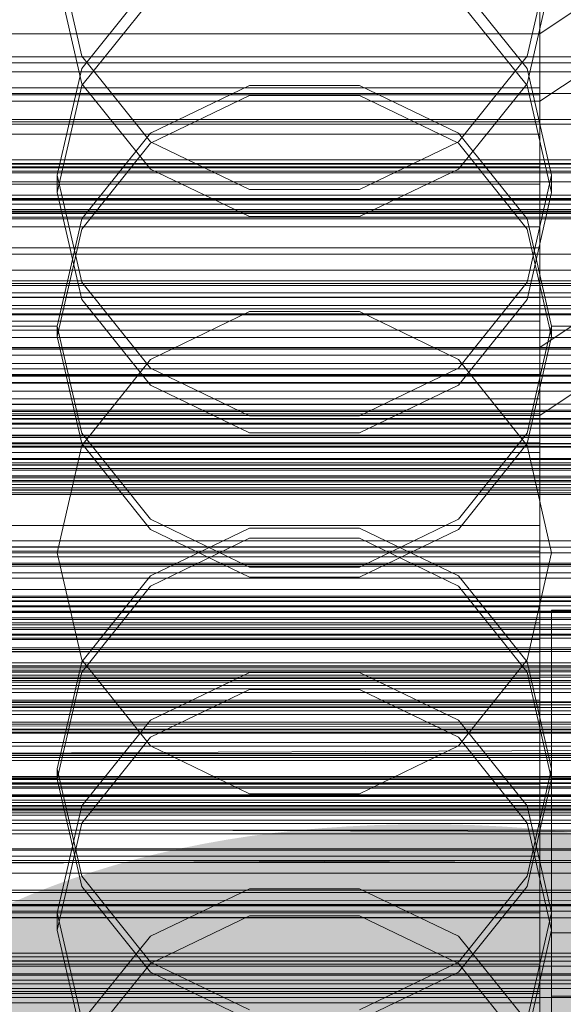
# Model space of a CAD drawing. Header units: millimetres. Extents: x -4738 to 65662, y -68080 to 6847.
# Tile 272 of 656: x 86 to 132, y -34313 to -34230. Entities that reach past the tile are written whole.
import ezdxf

# ---------------------------------------------------------------- set-up
doc = ezdxf.new("R2010")
doc.units = ezdxf.units.MM
for name, color, linetype, lineweight in [('COTAS_O', 1, 'Continuous', 0), ('COTAS_P', 1, 'Continuous', 0), ('frontal_briquetadora', 7, 'Continuous', 0), ('frontal_C01', 7, 'Continuous', 0), ('frontal_C02', 7, 'Continuous', 0), ('frontal_C03', 7, 'Continuous', 0), ('frontal_secador', 7, 'Continuous', 0)]:
    doc.layers.add(name, color=color, linetype=linetype, lineweight=lineweight)
doc.dimstyles.new('R19_100', dxfattribs={"dimtxt": 250, "dimasz": 150, "dimexe": 150, "dimexo": 80, "dimgap": 100, "dimtad": 1, "dimtih": 1, "dimtoh": 1, "dimdsep": 46, "dimcen": 0.09, "dimadec": 0, "dimazin": 0, "dimtfac": 1, "dimtdec": 4, "dimtofl": 0, "dimtmove": 0, "dimatfit": 3, "dimfxl": 1, "dimtolj": 1, "dimtzin": 0, "dimarcsym": 0})

# ---------------------------------------------------------------- blocks, each defined once
blk = doc.blocks.new('DIM_R30_48')
at = {"layer": 'COTAS_O'}
for p, q in [((-1725, -33700), (-1575, -33655)), ((1725, -33700), (1575, -33655)), ((-1725, -34400), (-1725, -33700)), ((-1725, -33700), (1725, -33700)), ((-1725, -33700), (-1575, -33745)), ((1725, -33700), (1575, -33745)), ((1725, -34400), (1725, -33700))]:
    blk.add_line(p, q, dxfattribs=at)
blk.add_text('3450 O', height=250, dxfattribs=at).set_placement((0, -33600))
blk = doc.blocks.new('DIM_R30_49')
at = {"layer": 'COTAS_P'}
for p, q in [((-150, -32300), (550, -32300)), ((550, -32300), (505, -32450)), ((550, -34900), (550, -32300)), ((550, -32300), (595, -32450)), ((550, -34900), (505, -34750)), ((550, -34900), (595, -34750)), ((-150, -34900), (550, -34900))]:
    blk.add_line(p, q, dxfattribs=at)
blk.add_text('2600 P', height=250, rotation=90, dxfattribs=at).set_placement((450, -33600))
blk = doc.blocks.new('DIM_R30_51')
at = {"layer": 'COTAS_O'}
for p, q in [((-650, -33700), (50, -33700)), ((50, -33700), (5, -33850)), ((50, -34900), (50, -33700)), ((50, -33700), (95, -33850)), ((50, -34900), (5, -34750)), ((50, -34900), (95, -34750)), ((-650, -34900), (50, -34900))]:
    blk.add_line(p, q, dxfattribs=at)
blk.add_text('1200 O', height=250, rotation=90, dxfattribs=at).set_placement((-50, -34300))
blk = doc.blocks.new('DIM_R30_52')
at = {"layer": 'COTAS_O'}
for p, q in [((-650, -34200), (-500, -34155)), ((650, -34200), (500, -34155)), ((-650, -34900), (-650, -34200)), ((-650, -34200), (650, -34200)), ((-650, -34200), (-500, -34245)), ((650, -34200), (500, -34245)), ((650, -34900), (650, -34200))]:
    blk.add_line(p, q, dxfattribs=at)
blk.add_text('1300 O', height=250, dxfattribs=at).set_placement((0, -34100))
blk = doc.blocks.new('DIM_R30_57')
at = {"layer": 'COTAS_P'}
for p, q in [((-305, -34680), (395, -34680)), ((395, -34680), (350, -34830)), ((395, -36000), (395, -34680)), ((395, -34680), (440, -34830)), ((395, -36000), (350, -35850)), ((395, -36000), (440, -35850)), ((-305, -36000), (395, -36000))]:
    blk.add_line(p, q, dxfattribs=at)
blk.add_text('1320 P', height=250, rotation=90, dxfattribs=at).set_placement((295, -35340))

msp = doc.modelspace()

# ---------------------------------------------------------------- linework, layer by layer
at = {"layer": 'frontal_briquetadora'}
for p, q in [((91.08, -34232.849), (89, -34223.801)), ((131, -34223.801), (128.92, -34232.849)), ((89, -34226.151), (91.08, -34235.184)), ((91.08, -34233.872), (96.906, -34226.61)), ((123.094, -34226.61), (128.92, -34233.872)), ((128.92, -34235.184), (131, -34226.151)), ((96.907, -34228.052), (91.08, -34235.335)), ((128.92, -34235.335), (123.093, -34228.052)), ((96.906, -34240.124), (91.08, -34232.849)), ((128.92, -34232.849), (123.094, -34240.124)), ((89, -34242.945), (91.08, -34233.872)), ((128.92, -34233.872), (131, -34242.945)), ((91.08, -34235.335), (89, -34244.416)), ((91.08, -34235.184), (96.907, -34242.429)), ((105.326, -34235.331), (96.906, -34239.371)), ((114.674, -34235.331), (105.326, -34235.331)), ((123.094, -34239.371), (114.674, -34235.331)), ((123.093, -34242.429), (128.92, -34235.184)), ((131, -34244.416), (128.92, -34235.335)), ((96.907, -34240.238), (105.327, -34236.188)), ((105.327, -34236.188), (114.673, -34236.188)), ((114.673, -34236.188), (123.093, -34240.238)), ((96.906, -34239.371), (91.08, -34246.657)), ((105.326, -34244.169), (96.906, -34240.124)), ((123.094, -34240.124), (114.674, -34244.169)), ((128.92, -34246.657), (123.094, -34239.371)), ((91.08, -34247.536), (96.907, -34240.238)), ((123.093, -34240.238), (128.92, -34247.536)), ((96.907, -34242.429), (105.327, -34246.449)), ((114.673, -34246.449), (123.093, -34242.429)), ((91.08, -34252.035), (89, -34242.945)), ((89, -34244.416), (89, -34242.945)), ((131, -34242.945), (128.92, -34252.036)), ((131, -34244.416), (131, -34242.945)), ((114.674, -34244.169), (105.326, -34244.169)), ((89, -34244.416), (91.08, -34253.497)), ((128.92, -34253.497), (131, -34244.416)), ((91.08, -34246.657), (89, -34255.753)), ((105.327, -34246.449), (114.673, -34246.449)), ((131, -34255.753), (128.92, -34246.657)), ((89, -34256.636), (91.08, -34247.536)), ((128.92, -34247.536), (131, -34256.636)), ((96.906, -34259.336), (91.08, -34252.035)), ((128.92, -34252.036), (123.094, -34259.336)), ((91.08, -34253.497), (96.907, -34260.779)), ((123.093, -34260.779), (128.92, -34253.497)), ((105.326, -34254.527), (96.906, -34258.582)), ((114.674, -34254.527), (105.326, -34254.527)), ((123.094, -34258.582), (114.674, -34254.527)), ((89, -34255.753), (71, -34255.753)), ((89, -34256.636), (89, -34255.753)), ((89, -34255.753), (91.08, -34264.86)), ((128.92, -34264.86), (131, -34255.753)), ((131, -34256.636), (131, -34255.753)), ((149, -34255.753), (131, -34255.753)), ((91.08, -34265.737), (89, -34256.636)), ((131, -34256.636), (128.92, -34265.737)), ((96.906, -34258.582), (91.08, -34265.888)), ((105.326, -34263.393), (96.906, -34259.336)), ((123.094, -34259.336), (114.674, -34263.393)), ((128.92, -34265.888), (123.094, -34258.582)), ((-160, -34260.611), (200, -34260.611)), ((96.907, -34260.779), (105.327, -34264.821)), ((114.673, -34264.821), (123.093, -34260.779)), ((114.674, -34263.393), (105.326, -34263.393)), ((-160, -34265.027), (200, -34265.027)), ((91.08, -34264.86), (96.906, -34272.168)), ((105.327, -34264.821), (114.673, -34264.821)), ((123.094, -34272.168), (128.92, -34264.86)), ((91.08, -34265.888), (89, -34275)), ((96.907, -34273.035), (91.08, -34265.737)), ((128.92, -34265.737), (123.093, -34273.035)), ((131, -34275), (128.92, -34265.888)), ((200, -34268.884), (-160, -34268.884)), ((96.906, -34272.168), (105.326, -34276.228)), ((114.674, -34276.228), (123.094, -34272.168)), ((105.327, -34272.915), (96.907, -34276.965)), ((105.327, -34277.085), (96.907, -34273.035)), ((114.673, -34272.915), (105.327, -34272.915)), ((123.093, -34276.965), (114.673, -34272.915)), ((123.093, -34273.035), (114.673, -34277.085)), ((96.906, -34277.832), (105.326, -34273.772)), ((105.326, -34273.772), (114.674, -34273.772)), ((114.674, -34273.772), (123.094, -34277.832)), ((200, -34275), (-160, -34275)), ((89, -34275), (71, -34275)), ((91.08, -34284.112), (89, -34275)), ((131, -34275), (128.92, -34284.112)), ((149, -34275), (131, -34275)), ((96.907, -34276.965), (91.08, -34284.263)), ((105.326, -34276.228), (114.674, -34276.228)), ((128.92, -34284.263), (123.093, -34276.965)), ((114.673, -34277.085), (105.327, -34277.085)), ((91.08, -34285.14), (96.906, -34277.832)), ((123.094, -34277.832), (128.92, -34285.14)), ((200, -34281.116), (-160, -34281.116)), ((91.08, -34284.263), (89, -34293.364)), ((96.906, -34291.418), (91.08, -34284.112)), ((128.92, -34284.112), (123.094, -34291.418)), ((131, -34293.364), (128.92, -34284.263)), ((-160, -34284.973), (200, -34284.973)), ((89, -34294.247), (91.08, -34285.14)), ((96.907, -34289.221), (105.327, -34285.179)), ((105.327, -34285.179), (114.673, -34285.179)), ((114.673, -34285.179), (123.093, -34289.221)), ((128.92, -34285.14), (131, -34294.247)), ((105.326, -34286.607), (96.906, -34290.664)), ((114.674, -34286.607), (105.326, -34286.607)), ((123.094, -34290.664), (114.674, -34286.607)), ((-160, -34289.389), (200, -34289.389)), ((91.08, -34296.503), (96.907, -34289.221)), ((123.093, -34289.221), (128.92, -34296.503)), ((96.906, -34290.664), (91.08, -34297.965)), ((128.92, -34297.964), (123.094, -34290.664)), ((105.326, -34295.473), (96.906, -34291.418)), ((123.094, -34291.418), (114.674, -34295.473)), ((89, -34293.364), (89, -34294.247)), ((89, -34293.364), (91.08, -34302.464)), ((128.92, -34302.464), (131, -34293.364)), ((131, -34293.364), (131, -34294.247)), ((89, -34294.247), (71, -34294.247)), ((91.08, -34303.343), (89, -34294.247)), ((131, -34294.247), (128.92, -34303.343)), ((149, -34294.247), (131, -34294.247)), ((114.674, -34295.473), (105.326, -34295.473)), ((89, -34305.584), (91.08, -34296.503)), ((128.92, -34296.503), (131, -34305.584)), ((91.08, -34297.965), (89, -34307.055)), ((131, -34307.055), (128.92, -34297.964)), ((91.08, -34302.464), (96.907, -34309.762)), ((123.093, -34309.762), (128.92, -34302.464)), ((96.906, -34310.629), (91.08, -34303.343)), ((96.907, -34307.571), (105.327, -34303.551)), ((105.327, -34303.551), (114.673, -34303.551)), ((114.673, -34303.551), (123.093, -34307.571)), ((128.92, -34303.343), (123.094, -34310.629)), ((89, -34305.584), (89, -34307.055)), ((91.08, -34314.665), (89, -34305.584)), ((105.326, -34305.831), (96.906, -34309.876)), ((114.674, -34305.831), (105.326, -34305.831)), ((123.094, -34309.876), (114.674, -34305.831)), ((131, -34305.584), (128.92, -34314.665)), ((131, -34305.584), (131, -34307.055)), ((89, -34307.055), (91.08, -34316.128)), ((128.92, -34316.128), (131, -34307.055)), ((91.08, -34314.816), (96.907, -34307.571)), ((123.093, -34307.571), (128.92, -34314.816)), ((96.906, -34309.876), (91.08, -34317.151)), ((96.907, -34309.762), (105.327, -34313.812)), ((114.673, -34313.812), (123.093, -34309.762)), ((128.92, -34317.151), (123.094, -34309.876)), ((105.326, -34314.669), (96.906, -34310.629)), ((123.094, -34310.629), (114.674, -34314.669))]:
    msp.add_line(p, q, dxfattribs=at)
at = {"layer": 'frontal_C01'}
for p, q in [((130, -34257.579), (130, -33994.965)), ((130, -34000.746), (130, -34263.359)), ((228.298, -34191.267), (130, -34257.579)), ((130, -34263.359), (228.298, -34197.047)), ((-311.15, -34232.906), (311.15, -34232.906)), ((-311.15, -34233.399), (311.15, -34233.399)), ((-311.15, -34238.212), (311.15, -34238.212)), ((-311.15, -34238.614), (311.15, -34238.614)), ((-311.15, -34242.307), (311.15, -34242.307)), ((-311.15, -34242.591), (311.15, -34242.591)), ((-311.15, -34244.913), (311.15, -34244.913)), ((-311.15, -34245.06), (311.15, -34245.06)), ((-311.15, -34245.852), (311.15, -34245.852)), ((130, -34257.579), (0, -34257.579)), ((130, -34520.192), (130, -34257.579)), ((-130, -34262.42), (130, -34262.42)), ((130, -34263.212), (130, -34262.42)), ((130, -34262.42), (130, -34263.359)), ((-130, -34263.212), (130, -34263.212)), ((-130, -34263.359), (130, -34263.359)), ((0, -34263.359), (130, -34263.359)), ((130, -34265.681), (130, -34263.212)), ((130, -34263.359), (130, -34525.972)), ((130, -34263.359), (130, -34265.965)), ((-130, -34265.681), (130, -34265.681)), ((-130, -34265.965), (130, -34265.965)), ((130, -34269.658), (130, -34265.681)), ((130, -34265.965), (130, -34270.06)), ((-130, -34269.658), (130, -34269.658)), ((-130, -34270.06), (130, -34270.06)), ((130, -34274.873), (130, -34269.658)), ((130, -34270.06), (130, -34275.366)), ((-130, -34274.873), (130, -34274.873)), ((130, -34280.97), (130, -34274.873)), ((-130, -34275.366), (130, -34275.366)), ((130, -34275.366), (130, -34281.52)), ((-148, -34278.819), (148, -34278.819)), ((-148, -34279.1), (148, -34279.1)), ((-148, -34279.152), (148, -34279.152)), ((-148, -34279.974), (148, -34279.974)), ((-148, -34280.075), (148, -34280.075)), ((130, -34280.97), (-130, -34280.97)), ((130, -34287.534), (130, -34280.97)), ((-148, -34281.384), (148, -34281.384)), ((-148, -34281.526), (148, -34281.526)), ((-130, -34281.52), (130, -34281.52)), ((130, -34281.52), (130, -34288.103)), ((-148, -34283.232), (148, -34283.232)), ((-148, -34283.406), (148, -34283.406)), ((148, -34285.392), (-148, -34285.392)), ((-148, -34285.587), (148, -34285.587)), ((-148, -34287.718), (148, -34287.718)), ((-130, -34287.534), (130, -34287.534)), ((130, -34294.117), (130, -34287.534)), ((-148, -34287.919), (148, -34287.919)), ((-130, -34288.103), (130, -34288.103)), ((130, -34288.103), (130, -34294.667)), ((-148, -34290.05), (148, -34290.05)), ((-148, -34290.245), (148, -34290.245)), ((-148, -34292.231), (148, -34292.231)), ((-148, -34292.405), (148, -34292.405)), ((-148, -34294.111), (148, -34294.111)), ((-148, -34294.253), (148, -34294.253)), ((-130, -34294.117), (130, -34294.117)), ((130, -34300.271), (130, -34294.117)), ((-130, -34294.667), (130, -34294.667)), ((130, -34294.667), (130, -34300.764)), ((-148, -34295.562), (148, -34295.562)), ((-148, -34295.663), (148, -34295.663)), ((-148, -34296.485), (148, -34296.485)), ((-148, -34296.537), (148, -34296.537)), ((-148, -34296.818), (148, -34296.818)), ((-130, -34300.271), (130, -34300.271)), ((130, -34305.577), (130, -34300.271)), ((-130, -34300.764), (130, -34300.764)), ((130, -34300.764), (130, -34305.979)), ((-130, -34305.577), (130, -34305.577)), ((-130, -34305.979), (130, -34305.979)), ((130, -34309.672), (130, -34305.577)), ((130, -34305.979), (130, -34309.956)), ((131, -34312.663), (131, -34307.271)), ((131, -34307.271), (149, -34307.271)), ((131, -34353.108), (131, -34307.271)), ((-130, -34309.672), (130, -34309.672)), ((-130, -34309.956), (130, -34309.956)), ((130, -34312.278), (130, -34309.672)), ((130, -34309.956), (130, -34312.425)), ((-130, -34312.278), (130, -34312.278)), ((-130, -34312.425), (130, -34312.425)), ((130, -34313.217), (130, -34312.278)), ((130, -34312.425), (130, -34313.217)), ((149, -34312.663), (131, -34312.663)), ((131, -34358.5), (131, -34312.663)), ((-130, -34313.217), (130, -34313.217))]:
    msp.add_line(p, q, dxfattribs=at)
at = {"layer": 'frontal_C02'}
for p, q in [((130, -34230.937), (130, -33940.443)), ((130, -33946.173), (130, -34236.667)), ((228.298, -34165.201), (130, -34230.937)), ((130, -34236.667), (228.298, -34170.932)), ((130, -34230.937), (0, -34230.937)), ((130, -34521.432), (130, -34230.937)), ((-450, -34234.172), (450, -34234.172)), ((-130, -34235.534), (130, -34235.534)), ((130, -34236.13), (130, -34235.534)), ((130, -34235.534), (130, -34236.667)), ((-130, -34236.13), (130, -34236.13)), ((-130, -34236.667), (130, -34236.667)), ((0, -34236.667), (130, -34236.667)), ((130, -34238.416), (130, -34236.13)), ((130, -34236.667), (130, -34527.162)), ((130, -34236.667), (130, -34239.453)), ((-130, -34238.416), (130, -34238.416)), ((130, -34242.234), (130, -34238.416)), ((-130, -34239.453), (130, -34239.453)), ((130, -34239.453), (130, -34243.701)), ((-130, -34242.234), (130, -34242.234)), ((130, -34247.325), (130, -34242.234)), ((-130, -34243.701), (130, -34243.701)), ((130, -34243.701), (130, -34249.122)), ((450, -34246.094), (-450, -34246.094)), ((-130, -34247.325), (130, -34247.325)), ((130, -34253.342), (130, -34247.325)), ((-130, -34249.122), (130, -34249.122)), ((130, -34249.122), (130, -34255.346)), ((-148, -34251.921), (148, -34251.921)), ((-148, -34252.132), (148, -34252.132)), ((-148, -34252.322), (148, -34252.322)), ((-148, -34252.942), (148, -34252.942)), ((-148, -34253.309), (148, -34253.309)), ((130, -34253.342), (-130, -34253.342)), ((130, -34259.876), (130, -34253.342)), ((-148, -34254.294), (148, -34254.294)), ((-148, -34254.814), (148, -34254.814)), ((-130, -34255.346), (130, -34255.346)), ((130, -34255.346), (130, -34261.95)), ((-148, -34256.098), (148, -34256.098)), ((-148, -34256.735), (148, -34256.735)), ((148, -34258.231), (-148, -34258.231)), ((-148, -34258.941), (148, -34258.941)), ((-130, -34259.876), (130, -34259.876)), ((130, -34266.48), (130, -34259.876)), ((-148, -34260.545), (148, -34260.545)), ((-148, -34261.281), (148, -34261.281)), ((-130, -34261.95), (130, -34261.95)), ((130, -34261.95), (130, -34268.484)), ((-148, -34262.885), (148, -34262.885)), ((-148, -34263.595), (148, -34263.595)), ((-148, -34265.091), (148, -34265.091)), ((-148, -34265.728), (148, -34265.728)), ((-130, -34266.48), (130, -34266.48)), ((130, -34272.704), (130, -34266.48)), ((450, -34267.581), (-450, -34267.581)), ((-148, -34267.012), (148, -34267.012)), ((-148, -34267.532), (148, -34267.532)), ((-148, -34268.517), (148, -34268.517)), ((-130, -34268.484), (130, -34268.484)), ((130, -34268.484), (130, -34274.501)), ((-148, -34268.885), (148, -34268.885)), ((-148, -34269.504), (148, -34269.504)), ((-148, -34269.694), (148, -34269.694)), ((-148, -34269.906), (148, -34269.906)), ((-130, -34272.704), (130, -34272.704)), ((130, -34278.125), (130, -34272.704)), ((-130, -34274.501), (130, -34274.501)), ((130, -34274.501), (130, -34279.592)), ((-130, -34278.125), (130, -34278.125)), ((130, -34282.373), (130, -34278.125)), ((-450, -34279.503), (450, -34279.503)), ((-130, -34279.592), (130, -34279.592)), ((130, -34279.592), (130, -34283.41)), ((131, -34285.848), (131, -34279.887)), ((131, -34279.887), (149, -34279.887)), ((131, -34325.324), (131, -34279.887)), ((-130, -34282.373), (130, -34282.373)), ((130, -34285.159), (130, -34282.373)), ((-130, -34283.41), (130, -34283.41)), ((130, -34283.41), (130, -34285.696)), ((-130, -34285.159), (130, -34285.159)), ((130, -34286.292), (130, -34285.159)), ((-130, -34285.696), (130, -34285.696)), ((130, -34285.696), (130, -34286.292)), ((149, -34285.848), (131, -34285.848)), ((131, -34331.285), (131, -34285.848)), ((-130, -34286.292), (130, -34286.292))]:
    msp.add_line(p, q, dxfattribs=at)
at = {"layer": 'frontal_C03'}
for p, q in [((1250, -34241.644), (-1250, -34241.644)), ((1250, -34241.96), (-1250, -34241.96)), ((1250, -34242.754), (-1250, -34242.754)), ((-1250, -34243.518), (1250, -34243.518)), ((1250, -34244.641), (-1250, -34244.641)), ((1250, -34245.405), (-1250, -34245.405)), ((1250, -34246.199), (-1250, -34246.199)), ((1250, -34246.516), (-1250, -34246.516)), ((1250, -34264.101), (-1250, -34264.101)), ((1250, -34264.418), (-1250, -34264.418)), ((1250, -34265.212), (-1250, -34265.212)), ((1250, -34265.753), (-1250, -34265.753)), ((-1250, -34265.976), (1250, -34265.976)), ((1250, -34266.047), (-1250, -34266.047)), ((1250, -34267.099), (-1250, -34267.099)), ((1250, -34267.863), (-1250, -34267.863)), ((1250, -34268.657), (-1250, -34268.657)), ((1250, -34268.974), (-1250, -34268.974)), ((1250, -34269.213), (-1250, -34269.213)), ((1250, -34270.05), (-1250, -34270.05)), ((1250, -34275.899), (-1250, -34275.899)), ((1250, -34277.153), (-1250, -34277.153)), ((1496, -34280.547), (-1496, -34280.547)), ((1496, -34280.664), (-1496, -34280.664)), ((1496, -34281.93), (-1496, -34281.93)), ((1496, -34282.265), (-1496, -34282.265)), ((1496, -34284.605), (-1496, -34284.605)), ((1496, -34285.106), (-1496, -34285.106)), ((-1250, -34284.794), (1250, -34284.794)), ((1250, -34286.273), (-1250, -34286.273)), ((1250, -34286.559), (-1250, -34286.559)), ((1250, -34286.875), (-1250, -34286.875)), ((1250, -34287.669), (-1250, -34287.669)), ((-1496, -34288.163), (1496, -34288.163)), ((-1250, -34288.434), (1250, -34288.434)), ((1496, -34288.754), (-1496, -34288.754)), ((1250, -34289.556), (-1250, -34289.556)), ((1250, -34290.321), (-1250, -34290.321)), ((1250, -34291.115), (-1250, -34291.115)), ((1250, -34291.431), (-1250, -34291.431)), ((1496, -34292.063), (-1496, -34292.063)), ((1496, -34292.655), (-1496, -34292.655)), ((1250, -34294.544), (-1250, -34294.544)), ((1496, -34295.711), (-1496, -34295.711)), ((1250, -34296.023), (-1250, -34296.023)), ((1496, -34296.213), (-1496, -34296.213)), ((1250, -34296.711), (-1250, -34296.711)), ((1250, -34297.088), (-1250, -34297.088)), ((1496, -34298.552), (-1496, -34298.552)), ((1496, -34298.887), (-1496, -34298.887)), ((1496, -34300.153), (-1496, -34300.153)), ((1496, -34300.271), (-1496, -34300.271)), ((1250, -34301.139), (-1250, -34301.139)), ((1250, -34302.211), (-1250, -34302.211)), ((1250, -34303.665), (-1250, -34303.665)), ((1250, -34304.919), (-1250, -34304.919)), ((1250, -34309.017), (-1250, -34309.017)), ((1250, -34309.333), (-1250, -34309.333)), ((1250, -34309.698), (-1250, -34309.698)), ((1250, -34310.127), (-1250, -34310.127)), ((1250, -34310.767), (-1250, -34310.767)), ((-1250, -34310.891), (1250, -34310.891)), ((1250, -34311.302), (-1250, -34311.302)), ((1250, -34311.605), (-1250, -34311.605)), ((1250, -34312.014), (-1250, -34312.014)), ((1250, -34312.778), (-1250, -34312.778))]:
    msp.add_line(p, q, dxfattribs=at)
at = {"layer": 'frontal_secador'}
for p, q in [((-1250, -34236), (1250, -34236)), ((-1250, -34242), (1250, -34242)), ((-1250, -34245), (1250, -34245)), ((1250, -34246), (-1250, -34246)), ((-1250, -34246.659), (1250, -34246.659)), ((1250, -34249.659), (-1250, -34249.659)), ((-1250, -34251), (1250, -34251)), ((1250, -34254), (-1250, -34254)), ((-1250, -34254.728), (1250, -34254.728)), ((-1250, -34257.588), (1250, -34257.588)), ((1250, -34257.611), (-1250, -34257.611)), ((1250, -34257.728), (-1250, -34257.728)), ((-1250, -34259.387), (1250, -34259.387)), ((1250, -34259.918), (-1250, -34259.918)), ((-1250, -34260), (1250, -34260)), ((1250, -34260.588), (-1250, -34260.588)), ((1250, -34262.387), (-1250, -34262.387)), ((1250, -34263), (-1250, -34263)), ((-1250, -34263.65), (1250, -34263.65)), ((1250, -34264), (-1250, -34264)), ((1250, -34267.382), (-1250, -34267.382)), ((-1250, -34268), (1250, -34268)), ((1250, -34269.689), (-1250, -34269.689)), ((1250, -34274), (-1250, -34274)), ((1250, -34274.545), (-1250, -34274.545)), ((1250, -34276), (-1250, -34276)), ((1250, -34276.144), (-1250, -34276.144)), ((1250, -34276.709), (-1250, -34276.709)), ((1250, -34278.686), (-1250, -34278.686)), ((1250, -34280), (-1250, -34280)), ((1320, -34282), (-1320, -34282)), ((1320, -34282.273), (-1320, -34282.273)), ((1250, -34282), (-1250, -34282)), ((1320, -34283.072), (-1320, -34283.072)), ((1320, -34284.343), (-1320, -34284.343)), ((1250, -34284.651), (-1250, -34284.651)), ((1320, -34286), (-1320, -34286)), ((1250, -34285.859), (-1250, -34285.859)), ((-1250, -34286), (1250, -34286)), ((1320, -34287.929), (-1320, -34287.929)), ((-422.12, -34288.52), (420.5, -34290.5)), ((-1320, -34290), (1320, -34290)), ((-1250, -34290), (1250, -34290)), ((-413.48, -34294.28), (420.5, -34290.5)), ((1320, -34292.071), (-1320, -34292.071)), ((1320, -34294), (-1320, -34294)), ((1250, -34294.141), (-1250, -34294.141)), ((-413.48, -34294.28), (410.42, -34294.82)), ((-407, -34295), (410.42, -34294.82)), ((407, -34295), (-407, -34295)), ((1320, -34295.657), (-1320, -34295.657)), ((1320, -34296.928), (-1320, -34296.928)), ((1320, -34297.727), (-1320, -34297.727)), ((1250, -34297.285), (-1250, -34297.285)), ((-431.48, -34297.08), (429.5, -34299.5)), ((1320, -34298), (-1320, -34298)), ((1250, -34298), (-1250, -34298)), ((-420.92, -34304.12), (429.5, -34299.5)), ((1250, -34301.314), (-1250, -34301.314)), ((1250, -34303.856), (-1250, -34303.856)), ((-420.92, -34304.12), (417.18, -34304.78)), ((-413, -34305), (417.18, -34304.78)), ((413, -34305), (-413, -34305)), ((1250, -34305.455), (-1250, -34305.455)), ((1250, -34306), (-1250, -34306))]:
    msp.add_line(p, q, dxfattribs=at)

# ---------------------------------------------------------------- dimensions: what is measured, and where the dimension line sits
at = {"layer": 'COTAS_O'}
for p1, p2, distance, picture, middle in [((-650, -34900), (-650, -33700), -700, 'DIM_R30_51', (50, -34300)), ((-1725, -34400), (1725, -34400), 700, 'DIM_R30_48', (0, -33700)), ((-650, -34900), (650, -34900), 700, 'DIM_R30_52', (0, -34200))]:
    dim = msp.add_aligned_dim(p1=p1, p2=p2, distance=distance, text='<> O', dimstyle='R19_100', dxfattribs=at)
    dim.commit()
    dim.dimension.update_dxf_attribs({"geometry": picture, "text_midpoint": middle})
at = {"layer": 'COTAS_P'}
for p1, p2, picture, middle in [((-150, -34900), (-150, -32300), 'DIM_R30_49', (550, -33600)), ((-305, -36000), (-305, -34680), 'DIM_R30_57', (395, -35340))]:
    dim = msp.add_aligned_dim(p1=p1, p2=p2, distance=-700, text='<> P', dimstyle='R19_100', dxfattribs=at)
    dim.commit()
    dim.dimension.update_dxf_attribs({"geometry": picture, "text_midpoint": middle})

doc.saveas('drawing.dxf')
